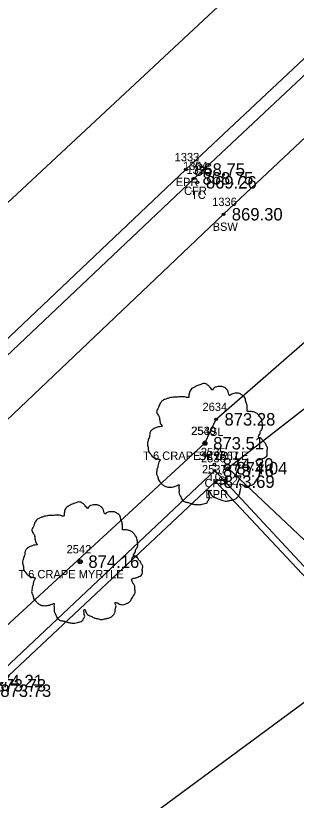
# Model space of a CAD drawing. Extents: x 1622501 to 1626664, y 1117816 to 1121579.
# Drawn here: x 1623844.1 to 1623877.9, y 1119050.2 to 1119144.7 of the extents above; entities that cross this region are included whole.
import ezdxf

# ---------------------------------------------------------------- set-up
doc = ezdxf.new("R2010")
doc.units = 0
for name, color, linetype in [('RD_EX_Conc', 7, 'Continuous'), ('RD_EX_Conc_txCode', 7, 'Continuous'), ('RD_EX_DR_Pipe', 7, 'Continuous'), ('RD_EX_Road', 7, 'Continuous'), ('RD_EX_Road_txCode', 7, 'Continuous'), ('RD_EX_TX_Conc_ELEV', 7, 'Continuous'), ('RD_EX_TX_Road_ELEV', 7, 'Continuous'), ('RD_EX_TX_VEG_ELEV', 7, 'Continuous'), ('RD_EX_VEG', 7, 'Continuous'), ('RD_EX_VEG_txCode', 7, 'Continuous'), ('RD_HC_Cl', 7, 'Continuous'), ('RD_SMD_Locator', 7, 'Continuous')]:
    doc.layers.add(name, color=color, linetype=linetype)

msp = doc.modelspace()

# ---------------------------------------------------------------- linework, layer by layer
at = {"layer": 'RD_EX_Conc'}
for points in [[(1623723.663, 1118851.276), (1623685.686, 1118891.781), (1623680.278, 1118899.276), (1623678.543, 1118902.667), (1623678.543, 1118902.667), (1623675.573, 1118911.952), (1623675.054, 1118920.354), (1623676.566, 1118930.331), (1623679.225, 1118937.184), (1623684.435, 1118944.641), (1623689.976, 1118950.418), (1623724.501, 1118984.8), (1623759.009, 1119020.42), (1623793.698, 1119055.906), (1623829.35, 1119090.862), (1623865.612, 1119125.129), (1623901.916, 1119159.181), (1623933.224, 1119188.498)], [(1623676.299, 1118912.014), (1623681.213, 1118913.011), (1623680.576, 1118920.41), (1623681.86, 1118928.773), (1623684.243, 1118934.734), (1623688.548, 1118940.788), (1623694.147, 1118946.67), (1623728.265, 1118980.628), (1623762.622, 1119016.068), (1623797.565, 1119051.919), (1623833.104, 1119086.631), (1623869.148, 1119120.8), (1623905.547, 1119154.999), (1623936.969, 1119184.346), (1623933.79, 1119188.026)], [(1623840.6, 1119064.039), (1623868.084, 1119089.909), (1623880.977, 1119076.103), (1623886.339, 1119073.675), (1623892.736, 1119074.28), (1623897.628, 1119077.214), (1623905.571, 1119084.635), (1623906.116, 1119084.104)]]:
    msp.add_lwpolyline(points, dxfattribs=at)
at = {"layer": 'RD_EX_DR_Pipe'}
msp.add_lwpolyline([(1623764.491, 1118919.853), (1623773.64, 1118974.335), (1623825.837, 1119022.936), (1623907.44, 1119083.04), (1623936.884, 1119056.765)], dxfattribs=at)
at = {"layer": 'RD_EX_Road'}
for points in [[(1623722.97, 1118850.612), (1623684.945, 1118891.225), (1623679.413, 1118898.675), (1623674.261, 1118911.526), (1623673.503, 1118920.185), (1623675.206, 1118930.826), (1623677.985, 1118937.822), (1623683.61, 1118945.518), (1623688.806, 1118951.265), (1623723.469, 1118985.717), (1623758.003, 1119021.43), (1623792.693, 1119056.92), (1623828.408, 1119091.915), (1623864.599, 1119126.191), (1623900.882, 1119160.216), (1623932.37, 1119189.416), (1623932.628, 1119189.219), (1623935.818, 1119192.17), (1623973.771, 1119227.767), (1623990.875, 1119243.538), (1624009.987, 1119262.018), (1624046.295, 1119296.153)], [(1623841.225, 1119063.389), (1623868.182, 1119088.58), (1623880.446, 1119075.544), (1623886.066, 1119072.767), (1623892.849, 1119073.526), (1623898.101, 1119076.796), (1623904.716, 1119082.729), (1623906.755, 1119080.474), (1623911.681, 1119076.679), (1623931.047, 1119056.065)]]:
    msp.add_lwpolyline(points, dxfattribs=at)
at = {"layer": 'RD_EX_VEG'}
for points in [[(1623719.641, 1118895.843), (1623705.963, 1118915.58), (1623701.704, 1118941.089), (1623733.735, 1118974.045), (1623762.596, 1118998.968), (1623764.149, 1118997.606), (1623773.667, 1119008.214), (1623809.616, 1119040.562), (1623866.904, 1119093.207), (1623868.266, 1119096.09), (1623881.794, 1119107.882), (1623919.645, 1119143.849), (1623945.126, 1119165.729), (1623961.583, 1119122.835), (1623970.119, 1119088.038)], [(1623901.752, 1119087.472), (1623887.549, 1119104.079), (1623869.711, 1119090.202), (1623885.921, 1119074.92), (1623899.263, 1119080.633), (1623901.752, 1119087.472)]]:
    msp.add_lwpolyline(points, dxfattribs=at)
for centre, radius in [((1623866.904, 1119093.207), 0.25), ((1623866.892, 1119093.188), 0.0001), ((1623851.845, 1119078.936), 0.25), ((1623851.833, 1119078.917), 0.0001)]:
    msp.add_circle(centre, radius, dxfattribs=at)
for points in [[(1623867.036, 1119100.374), (1623866.736, 1119100.399), (1623866.411, 1119100.299), (1623866.161, 1119100.199), (1623865.937, 1119100.124), (1623865.712, 1119100.024), (1623865.412, 1119099.85), (1623865.187, 1119099.65), (1623865.062, 1119099.4), (1623865.012, 1119099.175), (1623864.962, 1119098.9), (1623864.962, 1119098.725), (1623864.837, 1119098.7), (1623864.687, 1119098.725), (1623864.437, 1119098.8), (1623864.187, 1119098.8), (1623863.937, 1119098.8), (1623863.588, 1119098.775), (1623863.238, 1119098.775), (1623862.963, 1119098.725), (1623862.638, 1119098.675), (1623862.263, 1119098.55), (1623861.913, 1119098.425), (1623861.613, 1119098.175), (1623861.364, 1119097.7), (1623861.239, 1119097.351), (1623861.089, 1119097.101), (1623861.239, 1119096.651), (1623861.414, 1119096.301), (1623861.438, 1119096.101), (1623861.513, 1119095.676), (1623861.613, 1119095.451), (1623861.738, 1119095.251), (1623861.663, 1119095.227), (1623861.289, 1119095.177), (1623860.989, 1119095.077), (1623860.564, 1119094.852), (1623860.339, 1119094.627), (1623860.239, 1119094.302), (1623860.214, 1119093.952), (1623860.114, 1119093.752), (1623860.039, 1119093.477), (1623860.014, 1119093.402), (1623859.964, 1119093.077), (1623860.064, 1119092.628), (1623860.089, 1119092.278), (1623860.214, 1119092.053), (1623860.364, 1119091.878), (1623860.539, 1119091.628), (1623860.939, 1119091.403), (1623861.264, 1119091.303), (1623861.463, 1119091.278), (1623861.289, 1119090.778), (1623861.239, 1119090.429), (1623861.114, 1119090.029), (1623861.114, 1119089.954), (1623861.064, 1119089.479), (1623861.214, 1119089.154), (1623861.289, 1119088.779), (1623861.463, 1119088.554), (1623861.738, 1119088.255), (1623862.063, 1119088.03), (1623862.563, 1119087.905), (1623862.963, 1119087.93), (1623863.538, 1119088.105), (1623863.787, 1119088.18), (1623863.762, 1119088.005), (1623863.787, 1119087.63), (1623863.787, 1119087.205), (1623863.937, 1119086.88), (1623864.037, 1119086.605), (1623864.187, 1119086.355), (1623864.512, 1119086.131), (1623864.912, 1119086.056), (1623865.337, 1119085.906), (1623865.787, 1119085.831), (1623866.286, 1119085.806), (1623866.886, 1119085.956), (1623867.161, 1119086.081), (1623867.261, 1119086.255), (1623867.461, 1119086.63), (1623867.411, 1119086.855), (1623867.436, 1119087.455), (1623867.536, 1119087.28), (1623867.711, 1119086.93), (1623868.211, 1119086.63), (1623868.61, 1119086.455), (1623869.085, 1119086.305), (1623869.385, 1119086.23), (1623869.86, 1119086.305), (1623870.235, 1119086.38), (1623870.609, 1119086.505), (1623870.909, 1119086.78), (1623871.084, 1119087.055), (1623871.134, 1119087.33), (1623871.209, 1119087.705), (1623871.259, 1119087.88)], [(1623871.259, 1119087.88), (1623871.184, 1119088.055), (1623871.134, 1119088.305), (1623871.209, 1119088.28), (1623871.384, 1119088.23), (1623871.659, 1119088.105), (1623871.884, 1119088.03), (1623872.209, 1119088.055), (1623872.484, 1119088.155), (1623872.933, 1119088.43), (1623873.208, 1119088.904), (1623873.483, 1119089.304), (1623873.558, 1119089.629), (1623873.508, 1119089.854), (1623873.483, 1119090.354), (1623873.283, 1119090.604), (1623873.233, 1119090.728), (1623873.133, 1119091.128), (1623873.208, 1119091.178), (1623873.483, 1119091.228), (1623873.858, 1119091.353), (1623874.133, 1119091.478), (1623874.358, 1119091.653), (1623874.433, 1119091.878), (1623874.408, 1119092.278), (1623874.458, 1119092.678), (1623874.383, 1119092.828), (1623874.283, 1119092.977), (1623874.208, 1119093.177), (1623874.058, 1119093.327), (1623873.958, 1119093.477), (1623873.858, 1119093.577), (1623873.733, 1119093.727), (1623873.558, 1119093.852), (1623873.408, 1119093.902), (1623873.358, 1119094.052), (1623873.508, 1119094.252), (1623873.558, 1119094.352), (1623873.583, 1119094.577), (1623873.808, 1119094.927), (1623873.858, 1119095.326), (1623873.808, 1119095.751), (1623873.758, 1119096.026), (1623873.608, 1119096.301), (1623873.408, 1119096.551), (1623873.283, 1119096.726), (1623873.108, 1119096.851), (1623872.784, 1119096.976), (1623872.534, 1119097.026), (1623872.184, 1119097.026), (1623871.984, 1119097.076), (1623872.009, 1119097.126), (1623872.009, 1119097.276), (1623872.009, 1119097.551), (1623871.934, 1119098), (1623871.784, 1119098.5), (1623871.784, 1119098.525), (1623871.684, 1119098.775), (1623871.459, 1119098.975), (1623871.284, 1119099.075), (1623871.084, 1119099.2), (1623870.834, 1119099.225), (1623870.535, 1119099.225), (1623870.26, 1119099.175), (1623870.06, 1119099.075), (1623869.885, 1119098.95), (1623869.81, 1119099.1), (1623869.71, 1119099.4), (1623869.66, 1119099.55), (1623869.51, 1119099.725), (1623869.285, 1119099.924), (1623868.835, 1119100.049), (1623868.211, 1119099.974), (1623867.911, 1119099.775), (1623867.761, 1119099.6), (1623867.711, 1119099.725), (1623867.511, 1119099.924), (1623867.411, 1119100.099), (1623867.236, 1119100.224), (1623867.086, 1119100.324), (1623866.986, 1119100.374)], [(1623851.977, 1119086.103), (1623851.677, 1119086.128), (1623851.353, 1119086.028), (1623851.103, 1119085.928), (1623850.878, 1119085.853), (1623850.653, 1119085.753), (1623850.353, 1119085.578), (1623850.128, 1119085.378), (1623850.003, 1119085.128), (1623849.953, 1119084.904), (1623849.903, 1119084.629), (1623849.903, 1119084.454), (1623849.778, 1119084.429), (1623849.628, 1119084.454), (1623849.378, 1119084.529), (1623849.129, 1119084.529), (1623848.879, 1119084.529), (1623848.529, 1119084.504), (1623848.179, 1119084.504), (1623847.904, 1119084.454), (1623847.579, 1119084.404), (1623847.204, 1119084.279), (1623846.855, 1119084.154), (1623846.555, 1119083.904), (1623846.305, 1119083.429), (1623846.18, 1119083.079), (1623846.03, 1119082.829), (1623846.18, 1119082.38), (1623846.355, 1119082.03), (1623846.38, 1119081.83), (1623846.455, 1119081.405), (1623846.555, 1119081.18), (1623846.68, 1119080.98), (1623846.605, 1119080.955), (1623846.23, 1119080.905), (1623845.93, 1119080.805), (1623845.505, 1119080.58), (1623845.28, 1119080.356), (1623845.18, 1119080.031), (1623845.155, 1119079.681), (1623845.055, 1119079.481), (1623844.98, 1119079.206), (1623844.955, 1119079.131), (1623844.905, 1119078.806), (1623845.005, 1119078.356), (1623845.03, 1119078.007), (1623845.155, 1119077.782), (1623845.305, 1119077.607), (1623845.48, 1119077.357), (1623845.88, 1119077.132), (1623846.205, 1119077.032), (1623846.405, 1119077.007), (1623846.23, 1119076.507), (1623846.18, 1119076.157), (1623846.055, 1119075.758), (1623846.055, 1119075.683), (1623846.005, 1119075.208), (1623846.155, 1119074.883), (1623846.23, 1119074.508), (1623846.405, 1119074.283), (1623846.68, 1119073.983), (1623847.004, 1119073.758), (1623847.504, 1119073.633), (1623847.904, 1119073.658), (1623848.479, 1119073.833), (1623848.729, 1119073.908), (1623848.704, 1119073.733), (1623848.729, 1119073.359), (1623848.729, 1119072.934), (1623848.879, 1119072.609), (1623848.979, 1119072.334), (1623849.129, 1119072.084), (1623849.453, 1119071.859), (1623849.853, 1119071.784), (1623850.278, 1119071.634), (1623850.728, 1119071.559), (1623851.228, 1119071.534), (1623851.827, 1119071.684), (1623852.102, 1119071.809), (1623852.202, 1119071.984), (1623852.402, 1119072.359), (1623852.352, 1119072.584), (1623852.377, 1119073.184), (1623852.477, 1119073.009), (1623852.652, 1119072.659), (1623853.152, 1119072.359), (1623853.552, 1119072.184), (1623854.026, 1119072.034), (1623854.326, 1119071.959), (1623854.801, 1119072.034), (1623855.176, 1119072.109), (1623855.551, 1119072.234), (1623855.851, 1119072.509), (1623856.026, 1119072.784), (1623856.076, 1119073.059), (1623856.15, 1119073.434), (1623856.2, 1119073.608)], [(1623856.2, 1119073.608), (1623856.126, 1119073.783), (1623856.076, 1119074.033), (1623856.15, 1119074.008), (1623856.325, 1119073.958), (1623856.6, 1119073.833), (1623856.825, 1119073.758), (1623857.15, 1119073.783), (1623857.425, 1119073.883), (1623857.875, 1119074.158), (1623858.15, 1119074.633), (1623858.424, 1119075.033), (1623858.499, 1119075.358), (1623858.449, 1119075.583), (1623858.424, 1119076.082), (1623858.225, 1119076.332), (1623858.175, 1119076.457), (1623858.075, 1119076.857), (1623858.15, 1119076.907), (1623858.424, 1119076.957), (1623858.799, 1119077.082), (1623859.074, 1119077.207), (1623859.299, 1119077.382), (1623859.374, 1119077.607), (1623859.349, 1119078.007), (1623859.399, 1119078.406), (1623859.324, 1119078.556), (1623859.224, 1119078.706), (1623859.149, 1119078.906), (1623858.999, 1119079.056), (1623858.899, 1119079.206), (1623858.799, 1119079.306), (1623858.674, 1119079.456), (1623858.499, 1119079.581), (1623858.35, 1119079.631), (1623858.3, 1119079.781), (1623858.449, 1119079.981), (1623858.499, 1119080.081), (1623858.524, 1119080.306), (1623858.749, 1119080.655), (1623858.799, 1119081.055), (1623858.749, 1119081.48), (1623858.699, 1119081.755), (1623858.549, 1119082.03), (1623858.35, 1119082.28), (1623858.225, 1119082.455), (1623858.05, 1119082.58), (1623857.725, 1119082.705), (1623857.475, 1119082.754), (1623857.125, 1119082.754), (1623856.925, 1119082.804), (1623856.95, 1119082.854), (1623856.95, 1119083.004), (1623856.95, 1119083.279), (1623856.875, 1119083.729), (1623856.725, 1119084.229), (1623856.725, 1119084.254), (1623856.625, 1119084.504), (1623856.4, 1119084.704), (1623856.225, 1119084.804), (1623856.026, 1119084.929), (1623855.776, 1119084.954), (1623855.476, 1119084.954), (1623855.201, 1119084.904), (1623855.001, 1119084.804), (1623854.826, 1119084.679), (1623854.751, 1119084.829), (1623854.651, 1119085.128), (1623854.601, 1119085.278), (1623854.451, 1119085.453), (1623854.226, 1119085.653), (1623853.776, 1119085.778), (1623853.152, 1119085.703), (1623852.852, 1119085.503), (1623852.702, 1119085.328), (1623852.652, 1119085.453), (1623852.452, 1119085.653), (1623852.352, 1119085.828), (1623852.177, 1119085.953), (1623852.027, 1119086.053), (1623851.927, 1119086.103)]]:
    msp.add_spline(points, degree=3, dxfattribs=at)
at = {"layer": 'RD_HC_Cl'}
msp.add_line((1623608.837, 1118904.32), (1623937.248, 1119209.793), dxfattribs=at)
at = {"layer": 'RD_SMD_Locator'}
for centre in [(1623864.599, 1119126.191), (1623865.612, 1119125.129), (1623866.02, 1119124.652), (1623869.148, 1119120.8), (1623868.266, 1119096.09), (1623866.904, 1119093.207), (1623866.904, 1119093.207), (1623868.043, 1119090.653), (1623868.084, 1119089.909), (1623869.711, 1119090.202), (1623868.182, 1119088.58), (1623851.845, 1119078.936)]:
    msp.add_circle(centre, 0.15, dxfattribs=at)

# ---------------------------------------------------------------- texts
at = {"layer": 'RD_EX_Conc_txCode'}
for s, p in [('1334', (1623864.266, 1119126.129)), ('1335', (1623864.674, 1119125.652)), ('CFR', (1623864.384, 1119123.129)), ('TC', (1623865.225, 1119122.652)), ('1336', (1623867.778, 1119121.8)), ('BSW', (1623867.833, 1119118.8)), ('2535', (1623866.413, 1119091.653)), ('2536', (1623866.43, 1119090.909)), ('CFR', (1623866.855, 1119087.909)), ('TC', (1623867.248, 1119088.653))]:
    msp.add_text(s, height=1, dxfattribs=at).set_placement(p)
at = {"layer": 'RD_EX_Road_txCode'}
for s, p in [('1333', (1623863.252, 1119127.191)), ('EPR', (1623863.37, 1119124.191)), ('2537', (1623866.552, 1119089.58)), ('EPR', (1623866.954, 1119086.58))]:
    msp.add_text(s, height=1, dxfattribs=at).set_placement(p)
at = {"layer": 'RD_EX_TX_Conc_ELEV'}
for s, p in [('868.75', (1623866.612, 1119124.379)), ('869.26', (1623867.02, 1119123.902)), ('869.30', (1623870.148, 1119120.05)), ('874.20', (1623869.043, 1119089.903)), ('873.76', (1623869.084, 1119089.159)), ('874.21', (1623841.227, 1119063.801)), ('873.73', (1623841.6, 1119063.289))]:
    msp.add_text(s, height=1.5, dxfattribs=at).set_placement(p)
at = {"layer": 'RD_EX_TX_Road_ELEV'}
for s, p in [('868.75', (1623865.599, 1119125.441)), ('873.69', (1623869.182, 1119087.83)), ('873.73', (1623842.225, 1119062.639))]:
    msp.add_text(s, height=1.5, dxfattribs=at).set_placement(p)
at = {"layer": 'RD_EX_TX_VEG_ELEV'}
for s, p in [('873.28', (1623869.266, 1119095.34)), ('873.51', (1623867.904, 1119092.457)), ('873.51', (1623867.904, 1119092.457)), ('874.04', (1623870.711, 1119089.452)), ('874.16', (1623852.845, 1119078.186))]:
    msp.add_text(s, height=1.5, dxfattribs=at).set_placement(p)
at = {"layer": 'RD_EX_VEG_txCode'}
for s, p in [('2634', (1623866.612, 1119097.09)), ('2540', (1623865.235, 1119094.207)), ('2539', (1623865.274, 1119094.207)), ('SL', (1623867.51, 1119094.09)), ('T 6 CRAPE MYRTLE', (1623859.451, 1119091.207)), ('SL', (1623866.148, 1119091.207)), ('2667', (1623868.033, 1119091.202)), ('SL2', (1623868.506, 1119088.202)), ('2542', (1623850.215, 1119079.936)), ('T 6 CRAPE MYRTLE', (1623844.393, 1119076.936))]:
    msp.add_text(s, height=1, dxfattribs=at).set_placement(p)

doc.saveas('drawing.dxf')
